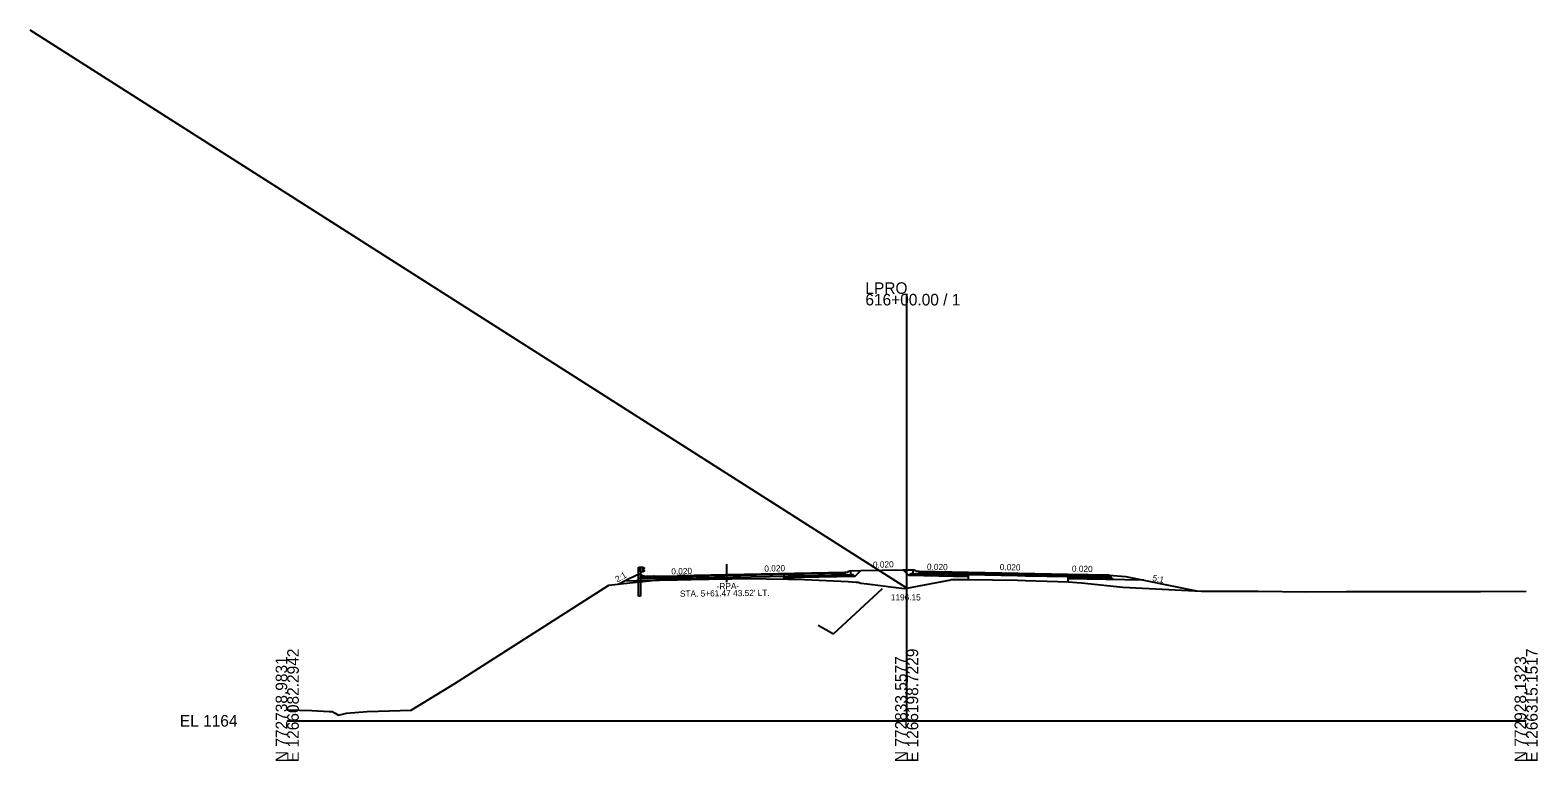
# Model space of a CAD drawing. Extents: x -3833 to 1267678, y -522 to 773248.
# Drawn here: x 1937.8 to 2302.8, y 6990.3 to 7167.2 of the extents above; entities that cross this region are included whole.
import ezdxf

# ---------------------------------------------------------------- set-up
doc = ezdxf.new("R2010")
doc.units = 0
for name, color, linetype in [('Exist Cross Section Cell', 7, 'Continuous'), ('Exist XS Center Line Elevation Label', 7, 'Continuous'), ('Exist XS Ground Line', 7, 'Continuous'), ('Prop CMT DNC', 7, 'Continuous'), ('Prop CMT Guardrail Graphics', 7, 'Continuous'), ('Prop CMT Pvmt Course 1', 7, 'Continuous'), ('Prop CMT Pvmt Course 2', 7, 'Continuous'), ('Prop CMT Pvmt Course 3', 7, 'Continuous'), ('Prop CMT Pvmt Course 4', 7, 'Continuous'), ('Prop CMT Shld Paved Course 1', 7, 'Continuous'), ('Prop CMT Shld Paved Course 2', 7, 'Continuous'), ('Prop CMT Shld Paved Course 4', 7, 'Continuous'), ('Prop CMT Slope Grass', 7, 'Continuous'), ('Prop CMT Subgrade Earthwork', 7, 'Continuous'), ('Prop Conc Curb and Gutter', 7, 'Continuous'), ('Prop Conc Island Cover', 7, 'Continuous'), ('Prop Corridor Mesh Bottom', 7, 'Continuous'), ('Prop XS Ditch Slope Text', 7, 'Continuous'), ('Prop XS Finish Grade', 7, 'Continuous'), ('Prop XS SE Text', 7, 'Continuous'), ('Prop XS Shear Point Element', 7, 'Continuous'), ('Scratch_Level_1', 7, 'Continuous'), ('Scratch_Level_5', 7, 'Continuous'), ('Typical Curb CELL', 7, 'Continuous')]:
    doc.layers.add(name, color=color, linetype=linetype)

msp = doc.modelspace()

# ---------------------------------------------------------------- linework, layer by layer
at = {"layer": 'Exist Cross Section Cell'}
for p, q in [((2150, 7000), (2150, 7103.36)), ((2000, 7000), (2150, 7000)), ((2150, 7000), (2300, 7000))]:
    msp.add_line(p, q, dxfattribs=at)
at = {"layer": 'Exist XS Ground Line'}
for p, q in [((2040.62, 7009.02), (2077.86, 7032.86)), ((2077.86, 7032.86), (2081.42, 7033.26)), ((2081.42, 7033.26), (2089.15, 7034.01)), ((2089.15, 7034.01), (2089.93, 7034.06)), ((2089.93, 7034.06), (2091.4, 7034.09)), ((2091.4, 7034.09), (2097.83, 7034.18)), ((2097.83, 7034.18), (2106.37, 7034.34)), ((2106.37, 7034.34), (2107.67, 7034.38)), ((2107.67, 7034.38), (2110.66, 7034.45)), ((2110.66, 7034.45), (2121.29, 7034.32)), ((2121.29, 7034.32), (2122.76, 7034.29)), ((2122.76, 7034.29), (2125.29, 7034.19)), ((2125.29, 7034.19), (2135.8, 7033.74)), ((2135.8, 7033.74), (2137.76, 7033.59)), ((2137.76, 7033.59), (2138.25, 7033.55)), ((2138.25, 7033.55), (2138.88, 7033.35)), ((2138.88, 7033.35), (2140.4, 7033.15)), ((2140.4, 7033.15), (2149.41, 7032.04)), ((2149.41, 7032.04), (2150, 7032.15)), ((2150, 7032.15), (2151.33, 7032.39)), ((2151.33, 7032.39), (2160.28, 7034.02)), ((2160.28, 7034.02), (2160.87, 7034.17)), ((2160.87, 7034.17), (2164.72, 7034.22)), ((2164.72, 7034.22), (2176.87, 7034.06)), ((2176.87, 7034.06), (2178.77, 7034)), ((2178.77, 7034), (2189.21, 7033.67)), ((2189.21, 7033.67), (2191.23, 7033.49)), ((2191.23, 7033.49), (2192.3, 7033.4)), ((2192.3, 7033.4), (2202.34, 7032.36)), ((2202.34, 7032.36), (2221.39, 7031.42)), ((2221.39, 7031.42), (2235.11, 7031.37)), ((2235.11, 7031.37), (2246.78, 7031.21)), ((2246.78, 7031.21), (2256.45, 7031.27)), ((2256.45, 7031.27), (2270.12, 7031.32)), ((2270.12, 7031.32), (2281.46, 7031.32)), ((2281.46, 7031.32), (2283.53, 7031.28)), ((2283.53, 7031.28), (2288.97, 7031.31)), ((2288.97, 7031.31), (2300, 7031.35)), ((2030.02, 7002.57), (2040.62, 7009.02)), ((2000, 7002.62), (2006, 7002.46)), ((2006, 7002.46), (2010.19, 7002.28)), ((2019.38, 7002.26), (2030.02, 7002.57)), ((2010.19, 7002.28), (2010.88, 7002.24)), ((2010.88, 7002.24), (2011.59, 7001.82)), ((2011.59, 7001.82), (2012.42, 7001.37)), ((2012.42, 7001.37), (2013.41, 7001.62)), ((2013.41, 7001.62), (2014.37, 7001.85)), ((2014.37, 7001.85), (2019.38, 7002.26))]:
    msp.add_line(p, q, dxfattribs=at)
at = {"layer": 'Prop CMT Guardrail Graphics'}
for p, q in [((2085.07, 7034.71), (2085.07, 7037.21)), ((2085.07, 7037.21), (2085.56, 7037.21)), ((2085.56, 7036.03), (2085.56, 7037.21)), ((2085.56, 7037.21), (2086.22, 7037.21)), ((2085.56, 7037.21), (2085.56, 7034.7)), ((2086.22, 7036.03), (2085.56, 7036.03)), ((2086.22, 7037.21), (2086.22, 7036.03)), ((2086.22, 7037.13), (2086.32, 7037.11)), ((2086.22, 7036.11), (2086.22, 7037.13)), ((2086.22, 7037.13), (2086.22, 7037.13)), ((2086.22, 7037.13), (2086.22, 7037.13)), ((2086.32, 7036.13), (2086.22, 7036.11)), ((2086.46, 7036.87), (2086.24, 7036.67)), ((2086.24, 7036.67), (2086.24, 7036.67)), ((2086.24, 7036.67), (2086.24, 7036.58)), ((2086.24, 7036.58), (2086.24, 7036.58)), ((2086.24, 7036.58), (2086.46, 7036.37)), ((2086.32, 7037.11), (2086.32, 7037.11)), ((2086.32, 7037.11), (2086.46, 7037.01)), ((2086.46, 7036.23), (2086.32, 7036.13)), ((2086.32, 7036.13), (2086.32, 7036.13)), ((2086.32, 7036.13), (2086.32, 7036.13)), ((2086.46, 7037.01), (2086.46, 7037.01)), ((2086.46, 7037.01), (2086.46, 7036.87)), ((2086.46, 7036.87), (2086.46, 7036.87)), ((2086.46, 7036.37), (2086.46, 7036.37)), ((2086.46, 7036.37), (2086.46, 7036.23)), ((2086.46, 7036.37), (2086.46, 7036.37)), ((2086.46, 7036.23), (2086.46, 7036.23)), ((2086.46, 7036.23), (2086.46, 7036.23)), ((2085.07, 7030.2), (2085.07, 7034.71)), ((2085.56, 7034.7), (2085.56, 7030.2)), ((2085.56, 7030.2), (2085.07, 7030.2))]:
    msp.add_line(p, q, dxfattribs=at)
at = {"layer": 'Prop CMT Pvmt Course 1'}
for p, q in [((2135, 7035.91), (2094.49, 7035.1)), ((2135, 7035.66), (2135, 7035.91)), ((2135, 7035.66), (2135, 7035.66)), ((2189, 7035.43), (2165, 7035.91)), ((2165, 7035.91), (2165, 7035.66)), ((2165, 7035.66), (2165, 7035.66)), ((2165, 7035.66), (2189, 7035.18)), ((2189, 7035.18), (2189, 7035.43)), ((2189, 7035.43), (2189, 7035.43)), ((2094.49, 7035.1), (2094.49, 7035.1)), ((2094.49, 7034.85), (2094.49, 7034.85)), ((2189, 7035.18), (2189, 7035.18)), ((2189, 7035.18), (2189, 7035.18))]:
    msp.add_line(p, q, dxfattribs=at)
at = {"layer": 'Prop CMT Pvmt Course 2'}
for p, q in [((2135, 7035.66), (2135, 7035.66)), ((2135, 7035.66), (2135, 7035.33)), ((2135, 7035.33), (2135, 7035.33)), ((2135, 7035.33), (2135, 7035.33)), ((2135, 7035.33), (2135, 7035.33)), ((2165, 7035.66), (2153, 7035.9)), ((2153, 7035.57), (2165, 7035.33)), ((2165, 7035.66), (2165, 7035.66)), ((2165, 7035.33), (2165, 7035.33)), ((2165, 7035.33), (2165, 7035.33)), ((2165, 7035.33), (2165, 7035.33))]:
    msp.add_line(p, q, dxfattribs=at)
at = {"layer": 'Prop CMT Pvmt Course 3'}
for p, q in [((2137.01, 7035.37), (2136.51, 7035.36)), ((2137.46, 7034.92), (2137.01, 7035.37)), ((2150.7, 7035.32), (2150.99, 7035.61))]:
    msp.add_line(p, q, dxfattribs=at)
at = {"layer": 'Prop CMT Pvmt Course 4'}
for p, q in [((2120.28, 7035.62), (2120.28, 7034.58)), ((2135, 7035.33), (2135, 7035.33)), ((2135, 7035.33), (2135, 7035.33)), ((2150.99, 7035.61), (2150.54, 7035.16)), ((2151.49, 7035.6), (2150.99, 7035.61)), ((2165, 7035.33), (2165, 7035.33)), ((2165, 7035.33), (2165, 7035.33)), ((2165, 7034.5), (2165, 7034.5)), ((2165, 7034.5), (2165, 7034.5)), ((2165, 7034.5), (2165, 7034.5))]:
    msp.add_line(p, q, dxfattribs=at)
at = {"layer": 'Prop CMT Shld Paved Course 1'}
for p, q in [((2135, 7035.91), (2135, 7035.91)), ((2135, 7035.91), (2135, 7035.66)), ((2135, 7035.66), (2135, 7035.66)), ((2135, 7035.66), (2135, 7035.66)), ((2165, 7035.91), (2153, 7036.15)), ((2165, 7034.87), (2165, 7035.91)), ((2165, 7035.91), (2165, 7035.91)), ((2165, 7035.66), (2165, 7035.66)), ((2165, 7035.66), (2165, 7035.66)), ((2189, 7035.43), (2189, 7035.18)), ((2199, 7035.23), (2189, 7035.43)), ((2086.23, 7034.65), (2086.23, 7034.65)), ((2086.23, 7034.65), (2086.23, 7034.65)), ((2086.23, 7034.65), (2086.23, 7034.65)), ((2086.23, 7034.65), (2086.23, 7034.65)), ((2086.49, 7034.9), (2086.49, 7034.9)), ((2086.49, 7034.9), (2086.49, 7034.9)), ((2088.82, 7034.99), (2094.49, 7035.1)), ((2094.49, 7035.1), (2094.49, 7034.13)), ((2199.26, 7034.98), (2199, 7035.23))]:
    msp.add_line(p, q, dxfattribs=at)
at = {"layer": 'Prop CMT Shld Paved Course 2'}
for p, q in [((2121.29, 7035.39), (2094.49, 7034.85)), ((2122.76, 7035.42), (2121.29, 7035.39)), ((2121.29, 7035.39), (2121.29, 7035.39)), ((2121.29, 7035.39), (2121.29, 7035.39)), ((2125.29, 7035.47), (2122.76, 7035.42)), ((2122.76, 7035.42), (2122.76, 7035.42)), ((2135, 7035.66), (2125.29, 7035.47)), ((2125.29, 7035.47), (2125.29, 7035.47)), ((2125.29, 7035.13), (2135, 7035.33)), ((2135, 7035.33), (2135, 7035.66)), ((2135, 7035.33), (2135, 7035.33)), ((2165, 7035.66), (2165, 7035.66)), ((2165, 7035.66), (2176.83, 7035.43)), ((2176.83, 7035.09), (2165, 7035.33)), ((2165, 7035.33), (2165, 7035.33)), ((2165, 7035.33), (2165, 7035.33)), ((2176.83, 7035.43), (2176.83, 7035.43)), ((2176.83, 7035.43), (2176.87, 7035.42)), ((2176.87, 7035.42), (2176.91, 7035.42)), ((2176.91, 7035.42), (2178.77, 7035.39)), ((2178.77, 7035.39), (2178.77, 7035.39)), ((2178.77, 7035.39), (2189, 7035.18)), ((2085.89, 7034.31), (2085.89, 7034.31)), ((2085.89, 7034.31), (2085.89, 7034.31)), ((2085.89, 7034.31), (2085.89, 7034.31)), ((2085.89, 7034.31), (2085.89, 7034.31)), ((2086.23, 7034.65), (2086.23, 7034.65)), ((2086.23, 7034.65), (2086.23, 7034.65)), ((2088.82, 7034.74), (2094.49, 7034.85)), ((2094.49, 7034.52), (2088.82, 7034.4)), ((2094.49, 7034.52), (2121.29, 7035.05)), ((2094.49, 7034.85), (2094.49, 7034.85)), ((2094.49, 7034.52), (2094.49, 7034.52)), ((2094.49, 7034.52), (2094.49, 7034.52)), ((2121.29, 7035.05), (2122.76, 7035.08)), ((2121.29, 7035.05), (2121.29, 7035.05)), ((2121.29, 7035.05), (2121.29, 7035.05)), ((2122.76, 7035.08), (2125.29, 7035.13)), ((2122.76, 7035.08), (2122.76, 7035.08)), ((2125.29, 7035.13), (2125.29, 7035.13)), ((2176.87, 7035.09), (2176.83, 7035.09)), ((2176.83, 7035.09), (2176.83, 7035.09)), ((2176.91, 7035.09), (2176.87, 7035.09)), ((2178.77, 7035.05), (2176.91, 7035.09)), ((2189, 7034.85), (2178.77, 7035.05)), ((2178.77, 7035.05), (2178.77, 7035.05)), ((2189, 7035.18), (2189, 7035.18)), ((2189, 7035.18), (2189, 7034.85)), ((2199.26, 7034.98), (2189, 7035.18)), ((2189, 7034.85), (2189, 7034.85)), ((2189, 7034.85), (2189, 7034.85)), ((2189, 7034.85), (2199.59, 7034.64)), ((2199.59, 7034.64), (2199.26, 7034.98))]:
    msp.add_line(p, q, dxfattribs=at)
at = {"layer": 'Prop CMT Shld Paved Course 4'}
for p, q in [((2084.59, 7033.86), (2085.3, 7034.57)), ((2085.3, 7034.57), (2085.8, 7034.57)), ((2088.82, 7034.57), (2088.82, 7034.41)), ((2089.9, 7034.43), (2090.4, 7034.44)), ((2189, 7034.85), (2189, 7034.39)), ((2199.09, 7034.65), (2189, 7034.85)), ((2200.06, 7034.17), (2199.59, 7034.64))]:
    msp.add_line(p, q, dxfattribs=at)
at = {"layer": 'Prop CMT Slope Grass'}
for p, q in [((2081.51, 7033.8), (2085.11, 7035.6)), ((2085.11, 7035.6), (2085.8, 7035.25)), ((2136.51, 7036.34), (2138.92, 7036.38)), ((2149.16, 7036.55), (2151.49, 7036.58)), ((2199, 7035.23), (2203, 7034.91)), ((2203, 7034.91), (2207.43, 7034.03))]:
    msp.add_line(p, q, dxfattribs=at)
at = {"layer": 'Prop CMT Subgrade Earthwork'}
for p, q in [((2137.46, 7034.92), (2138.92, 7036.38)), ((2150.54, 7035.16), (2149.16, 7036.55)), ((2094.49, 7034.06), (2081.5, 7033.8)), ((2094.49, 7034.06), (2094.49, 7034.13)), ((2137.46, 7034.92), (2120.28, 7034.58)), ((2120.28, 7034.33), (2120.28, 7034.58)), ((2165, 7034.87), (2150.54, 7035.16)), ((2165, 7034.22), (2165, 7034.87)), ((2207.43, 7034.03), (2189, 7034.39)), ((2189, 7034.39), (2189, 7033.68))]:
    msp.add_line(p, q, dxfattribs=at)
at = {"layer": 'Prop Conc Curb and Gutter'}
for p, q in [((2135.75, 7035.93), (2135, 7035.91)), ((2135, 7035.91), (2135, 7035.91)), ((2135, 7035.91), (2135, 7035.33)), ((2135, 7035.33), (2136.51, 7035.36)), ((2135, 7035.33), (2135, 7035.33)), ((2135, 7035.33), (2135, 7035.33)), ((2136.51, 7036.34), (2135.75, 7036.09)), ((2135.75, 7036.09), (2135.75, 7036.09)), ((2135.75, 7036.09), (2135.75, 7035.93)), ((2135.75, 7035.93), (2135.75, 7035.93)), ((2136.51, 7035.36), (2136.51, 7036.34)), ((2136.51, 7035.36), (2136.51, 7035.36)), ((2152.25, 7036.33), (2151.49, 7036.58)), ((2151.49, 7036.58), (2151.49, 7035.6)), ((2151.49, 7035.6), (2151.49, 7035.6)), ((2151.49, 7035.6), (2153, 7035.57)), ((2152.25, 7036.17), (2152.25, 7036.33)), ((2152.25, 7036.33), (2152.25, 7036.33)), ((2153, 7036.15), (2152.25, 7036.17)), ((2152.25, 7036.17), (2152.25, 7036.17)), ((2153, 7035.57), (2153, 7036.15)), ((2153, 7036.15), (2153, 7036.15)), ((2153, 7035.57), (2153, 7035.57)), ((2153, 7035.57), (2153, 7035.57))]:
    msp.add_line(p, q, dxfattribs=at)
at = {"layer": 'Prop Conc Island Cover'}
for p, q in [((2151.49, 7036.58), (2151.49, 7036.58)), ((2151.49, 7036.33), (2151.49, 7036.33))]:
    msp.add_line(p, q, dxfattribs=at)
at = {"layer": 'Prop Corridor Mesh Bottom'}
for p, q in [((2135, 7035.91), (2135, 7035.66)), ((2165, 7035.91), (2165, 7035.66))]:
    msp.add_line(p, q, dxfattribs=at)
at = {"layer": 'Prop XS Finish Grade'}
for p, q in [((2138.92, 7036.38), (2149.16, 7036.55)), ((2080.12, 7033.11), (2081.5, 7033.8)), ((2082.46, 7034.38), (2082.46, 7034.38)), ((2082.46, 7034.38), (2082.46, 7034.38)), ((2082.46, 7034.38), (2082.46, 7034.38)), ((2207.43, 7034.03), (2220.17, 7031.48))]:
    msp.add_line(p, q, dxfattribs=at)
at = {"layer": 'Prop XS Shear Point Element'}
msp.add_line((2106.48, 7033.55), (2106.48, 7037.92), dxfattribs=at)
at = {"layer": 'Scratch_Level_1'}
msp.add_line((2150, 7032.15), (1937.75, 7167.21), dxfattribs=at)
at = {"layer": 'Scratch_Level_5'}
for p, q in [((2132.31, 7021.04), (2144.17, 7032.06)), ((2128.53, 7023.14), (2132.31, 7021.04))]:
    msp.add_line(p, q, dxfattribs=at)
at = {"layer": 'Typical Curb CELL'}
for p, q in [((2085.8, 7034.57), (2085.8, 7035.25)), ((2086.49, 7034.9), (2085.8, 7035.25)), ((2085.8, 7034.57), (2088.82, 7034.57)), ((2085.84, 7034.87), (2085.99, 7034.92)), ((2085.98, 7034.82), (2085.84, 7034.87)), ((2085.99, 7034.92), (2085.98, 7034.82)), ((2086.51, 7034.79), (2086.41, 7034.71)), ((2086.41, 7034.71), (2086.57, 7034.67)), ((2088.81, 7034.99), (2086.49, 7034.9)), ((2086.57, 7034.67), (2086.51, 7034.79)), ((2087.25, 7034.84), (2087.22, 7034.73)), ((2087.22, 7034.73), (2087.34, 7034.72)), ((2087.34, 7034.72), (2087.25, 7034.84)), ((2087.76, 7034.79), (2087.65, 7034.71)), ((2087.65, 7034.71), (2087.82, 7034.67)), ((2087.82, 7034.67), (2087.76, 7034.79)), ((2088.5, 7034.84), (2088.46, 7034.73)), ((2088.46, 7034.73), (2088.59, 7034.72)), ((2088.59, 7034.72), (2088.5, 7034.84)), ((2088.82, 7034.99), (2088.82, 7034.99)), ((2088.82, 7034.57), (2088.82, 7034.98))]:
    msp.add_line(p, q, dxfattribs=at)
for centre in [(2085.87, 7034.96), (2085.96, 7034.68), (2086.08, 7034.73), (2086.34, 7034.76), (2086.36, 7034.71), (2086.54, 7034.63), (2086.56, 7034.73), (2086.76, 7034.69), (2086.8, 7034.8), (2086.93, 7034.78), (2086.96, 7034.65), (2087.02, 7034.68), (2087.21, 7034.68), (2087.33, 7034.73), (2087.43, 7034.72), (2087.52, 7034.68), (2087.58, 7034.82), (2087.59, 7034.76), (2087.61, 7034.71), (2087.81, 7034.73), (2088.01, 7034.69), (2088.05, 7034.8), (2088.1, 7034.77), (2088.18, 7034.78), (2088.21, 7034.65), (2088.27, 7034.68), (2088.33, 7034.86), (2088.7, 7034.94), (2088.73, 7034.81)]:
    msp.add_circle(centre, 0.00802, dxfattribs=at)
msp.add_arc((2088.81, 7034.98), 0.0104, 0, 92.048, dxfattribs=at)

# ---------------------------------------------------------------- texts
at = {"layer": 'Exist Cross Section Cell'}
for s, p in [('LPRO', (2140, 7103.36)), ('616+00.00 / 1', (2140, 7100.56)), ('EL 1164', (1974, 6998.6))]:
    msp.add_text(s, height=2.8, dxfattribs=at).set_placement(p)
for s, p in [('E 1266082.2942', (2002.8, 6990)), ('E 1266198.7229', (2152.8, 6990)), ('E 1266315.1517', (2302.8, 6990)), ('N 772738.9831', (2000, 6990)), ('N 772833.5577', (2150, 6990)), ('N 772928.1323', (2300, 6990))]:
    msp.add_text(s, height=2.8, rotation=90, dxfattribs=at).set_placement(p)
at = {"layer": 'Exist XS Center Line Elevation Label'}
msp.add_text('1196.15', height=1.5, dxfattribs=at).set_placement((2146.16, 7029.14))
at = {"layer": 'Prop CMT DNC'}
for p in [(2111, 7035.43), (2135, 7035.91), (2135, 7035.91), (2135.75, 7035.93), (2152.25, 7036.17), (2165, 7035.91), (2165, 7035.91), (2189, 7035.43), (2189, 7035.43), (2199, 7035.23), (2210, 7033.51)]:
    msp.add_text('X', height=0.00025, dxfattribs=at).set_placement(p)
at = {"layer": 'Prop XS Ditch Slope Text'}
for s, rotation, p in [('2:1', 30.1212, (2079.94, 7033.45)), ('5:1', 348.7683, (2209.43, 7033.9))]:
    msp.add_text(s, height=1.5, rotation=rotation, dxfattribs=at).set_placement(p)
at = {"layer": 'Prop XS SE Text'}
for s, rotation, p in [('0.020', 1.397, (2093.03, 7035.42)), ('0.020', 1.397, (2115.55, 7036.1)), ('0.020', 1.299, (2141.85, 7037.04)), ('0.020', 358.8542, (2154.9, 7036.55)), ('0.020', 358.8542, (2172.53, 7036.48)), ('0.020', 358.8542, (2190, 7036.1)), ("STA. 5+61.47 43.52' LT.", 0.5826, (2095.1, 7030.03)), ('-RPA-', 0.5826, (2103.99, 7031.84))]:
    msp.add_text(s, height=1.5, rotation=rotation, dxfattribs=at).set_placement(p)

doc.saveas('drawing.dxf')
